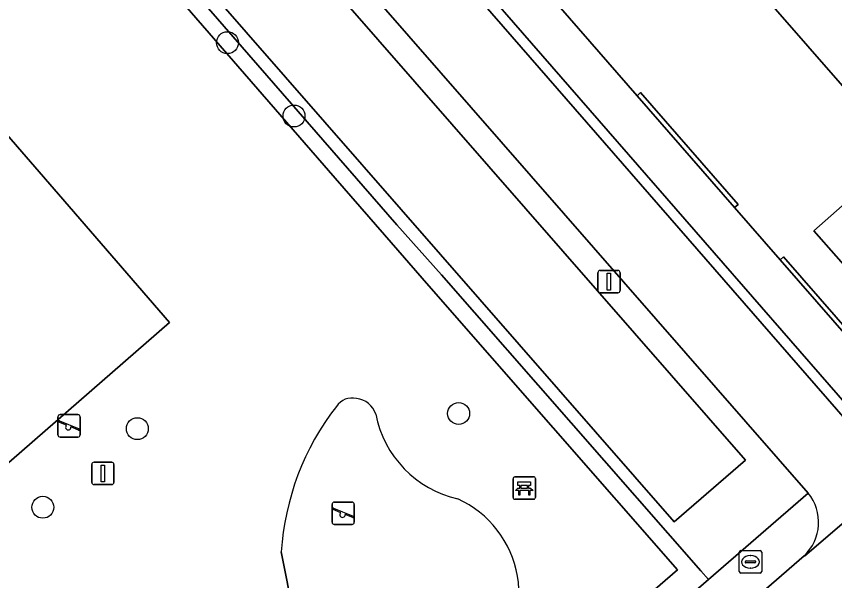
# Model space of a CAD drawing. Extents: x 155887 to 156869, y 383880 to 384678.
# Drawn here: x 156653.61 to 156690.14, y 384289.59 to 384314.79 of the extents above; entities that cross this region are included whole.
import ezdxf

# ---------------------------------------------------------------- set-up
doc = ezdxf.new("R2010")
doc.units = 0
for name, color, linetype in [('IMGEO_Bank', 7, 'Continuous'), ('IMGEO_Boom', 7, 'Continuous'), ('IMGEO_Erf', 7, 'Continuous'), ('IMGEO_Groenvoorziening', 7, 'Continuous'), ('IMGEO_Haag', 7, 'Continuous'), ('IMGEO_Lichtmast', 7, 'Continuous'), ('IMGEO_Muur', 7, 'Continuous'), ('IMGEO_Pand', 7, 'Continuous'), ('IMGEO_Rijbaan_lokaal_gesloten', 7, 'Continuous'), ('IMGEO_Rioolput', 7, 'Continuous'), ('IMGEO_Speelvoorziening', 7, 'Continuous'), ('IMGEO_Terreindeel_gesloten', 7, 'Continuous'), ('IMGEO_Terreindeel_zand', 7, 'Continuous'), ('IMGEO_Verkeersbordpaal', 7, 'Continuous'), ('IMGEO_Voetpad_open', 7, 'Continuous')]:
    doc.layers.add(name, color=color, linetype=linetype)

msp = doc.modelspace()

# ---------------------------------------------------------------- linework, layer by layer
at = {"layer": 'IMGEO_Bank'}
for p, q in [((156675.783, 384293.3), (156675.783, 384294.141)), ((156675.783, 384294.141), (156675.783, 384293.3)), ((156675.858, 384294.225), (156676.699, 384294.225)), ((156676.699, 384294.225), (156675.858, 384294.225)), ((156676.783, 384294.15), (156676.783, 384293.309)), ((156676.783, 384293.309), (156676.783, 384294.15)), ((156676.092, 384293.731), (156676.092, 384293.837)), ((156676.136, 384293.837), (156676.136, 384293.731)), ((156676.424, 384293.843), (156676.142, 384293.843)), ((156676.142, 384293.725), (156676.424, 384293.725)), ((156676.43, 384293.731), (156676.43, 384293.837)), ((156676.474, 384293.837), (156676.474, 384293.731)), ((156676.48, 384293.623), (156676.087, 384293.623)), ((156676.708, 384293.225), (156675.867, 384293.225)), ((156675.867, 384293.225), (156676.708, 384293.225))]:
    msp.add_line(p, q, dxfattribs=at)
for points in [[(156676.03, 384293.623), (156675.888, 384293.623), (156676, 384293.725), (156676.086, 384293.725)], [(156676.086, 384293.843), (156676, 384293.843), (156676, 384294.004), (156676.563, 384294.004), (156676.563, 384293.843), (156676.48, 384293.843)], [(156676.48, 384293.725), (156676.563, 384293.725), (156676.675, 384293.623), (156676.536, 384293.623)], [(156676.08, 384293.616), (156676.08, 384293.409), (156676.037, 384293.409), (156676.037, 384293.616)], [(156676.53, 384293.616), (156676.53, 384293.409), (156676.486, 384293.409), (156676.486, 384293.616)]]:
    msp.add_lwpolyline(points, dxfattribs=at)
for centre, radius, start, end in [((156675.861, 384294.147), 0.0779, 92.4484, 184.2845), ((156675.861, 384294.147), 0.0779, 92.4484, 184.2845), ((156676.705, 384294.147), 0.0779, 2.4484, 94.2845), ((156676.705, 384294.147), 0.0779, 2.4484, 94.2845), ((156676.085, 384293.836), 0.00671, 2.8957, 87.1043), ((156676.085, 384293.732), 0.00671, 272.8957, 357.1043), ((156676.142, 384293.836), 0.00671, 92.8957, 177.1043), ((156676.142, 384293.732), 0.00671, 182.8957, 267.1043), ((156676.424, 384293.836), 0.00671, 2.8957, 87.1043), ((156676.424, 384293.732), 0.00671, 272.8957, 357.1043), ((156676.481, 384293.836), 0.00671, 92.8957, 177.1043), ((156676.481, 384293.732), 0.00671, 182.8957, 267.1043), ((156676.03, 384293.616), 0.00671, 2.8957, 87.1043), ((156676.087, 384293.616), 0.00671, 92.8957, 177.1043), ((156676.479, 384293.616), 0.00671, 2.8957, 87.1043), ((156676.536, 384293.616), 0.00671, 92.8957, 177.1043), ((156675.861, 384293.303), 0.0779, 182.4484, 274.2845), ((156675.861, 384293.303), 0.0779, 182.4484, 274.2845), ((156676.705, 384293.303), 0.0779, 272.4484, 4.2845), ((156676.705, 384293.303), 0.0779, 272.4484, 4.2845)]:
    msp.add_arc(centre, radius, start, end, dxfattribs=at)
at = {"layer": 'IMGEO_Boom'}
for centre in [(156663.033, 384313.617), (156666.004, 384310.339), (156673.354, 384297.055), (156659.008, 384296.377), (156654.791, 384292.867)]:
    msp.add_circle(centre, 0.489, dxfattribs=at)
at = {"layer": 'IMGEO_Erf'}
for points in [[(156662.899, 384332.407), (156681.332, 384311.246), (156681.477, 384311.383), (156685.831, 384306.392), (156685.67, 384306.256), (156687.705, 384303.913), (156687.862, 384304.049), (156691.848, 384299.48)], [(156691.016, 384311.093), (156686.875, 384315.847)], [(156693.203, 384300.685), (156689.211, 384305.218), (156693.131, 384308.665)]]:
    msp.add_lwpolyline(points, dxfattribs=at)
at = {"layer": 'IMGEO_Groenvoorziening'}
for points in [[(156656.091, 384331.142), (156651.628, 384327.258), (156651.967, 384326.881), (156670.597, 384305.482), (156672.593, 384303.245), (156684.165, 384290.027), (156684.514, 384289.644), (156688.963, 384293.503)], [(156651.967, 384326.881), (156651.628, 384327.258), (156649.422, 384325.338), (156649.784, 384324.922), (156650.206, 384324.374), (156651.931, 384325.873), (156667.849, 384307.558), (156670.041, 384305.035), (156672.024, 384302.756), (156683.131, 384290.072), (156668.738, 384277.618), (156669.214, 384277.079), (156669.563, 384276.677), (156684.514, 384289.644), (156684.165, 384290.027), (156672.593, 384303.245), (156670.597, 384305.482)], [(156682.981, 384292.22), (156686.158, 384294.976), (156658.29, 384326.886), (156655.199, 384324.031)], [(156658.29, 384326.886), (156686.158, 384294.976), (156682.981, 384292.22), (156655.199, 384324.031)], [(156650.83, 384292.753), (156647.23, 384296.905), (156644.734, 384299.783), (156639.017, 384306.374), (156648.672, 384314.702), (156652.983, 384309.731), (156655.486, 384306.845), (156660.447, 384301.123)]]:
    msp.add_lwpolyline(points, close=True, dxfattribs=at)
for points in [[(156647.84, 384282.031), (156659.025, 384269.149), (156666.745, 384275.762), (156667.151, 384275.248), (156667.479, 384274.87), (156669.563, 384276.677), (156669.214, 384277.079), (156668.738, 384277.618), (156683.131, 384290.072), (156672.024, 384302.756), (156670.041, 384305.035), (156667.849, 384307.558), (156651.931, 384325.873)], [(156666.558, 384285.188), (156665.436, 384290.877)]]:
    msp.add_lwpolyline(points, dxfattribs=at)
for centre, radius, start, end in [((156668.608, 384296.891), 0.856, 77.3738, 145.7199), ((156668.678, 384296.706), 1.027, 18.151, 83.4304), ((156677.265, 384290.104), 11.854, 142.1782, 176.2619), ((156674.391, 384297.947), 4.827, 191.0015, 257.1685), ((156671.387, 384289), 4.661, 314.0554, 65.5124)]:
    msp.add_arc(centre, radius, start, end, dxfattribs=at)
at = {"layer": 'IMGEO_Haag'}
msp.add_lwpolyline([(156651.967, 384326.881), (156651.628, 384327.258), (156649.422, 384325.338), (156649.784, 384324.922), (156650.206, 384324.374), (156651.931, 384325.873), (156667.849, 384307.558), (156670.041, 384305.035), (156672.024, 384302.756), (156683.131, 384290.072), (156668.738, 384277.618), (156669.214, 384277.079), (156669.563, 384276.677), (156684.514, 384289.644), (156684.165, 384290.027), (156672.593, 384303.245), (156670.597, 384305.482)], close=True, dxfattribs=at)
at = {"layer": 'IMGEO_Lichtmast'}
for p, q in [((156679.571, 384302.543), (156679.571, 384303.343)), ((156679.571, 384303.343), (156679.571, 384302.543)), ((156679.671, 384303.443), (156680.461, 384303.443)), ((156680.461, 384303.443), (156679.671, 384303.443)), ((156680.561, 384303.343), (156680.561, 384302.543)), ((156680.561, 384302.543), (156680.561, 384303.343)), ((156680.461, 384302.443), (156679.671, 384302.443)), ((156679.671, 384302.443), (156680.461, 384302.443))]:
    msp.add_line(p, q, dxfattribs=at)
msp.add_lwpolyline([(156679.991, 384303.318), (156680.141, 384303.318), (156680.141, 384302.568), (156679.991, 384302.568), (156679.991, 384303.318)], dxfattribs=at)
for centre, start, end in [((156679.671, 384303.343), 90, 180), ((156679.671, 384303.343), 90, 180), ((156680.461, 384303.343), 0, 90), ((156680.461, 384303.343), 360, 90), ((156679.671, 384302.543), 180, 270), ((156679.671, 384302.543), 180, 270), ((156680.461, 384302.543), 270, 0), ((156680.461, 384302.543), 270, 0)]:
    msp.add_arc(centre, 0.1, start, end, dxfattribs=at)
at = {"layer": 'IMGEO_Muur'}
for points in [[(156681.477, 384311.383), (156681.332, 384311.246), (156685.67, 384306.256), (156685.831, 384306.392)], [(156691.693, 384299.344), (156691.848, 384299.48), (156687.862, 384304.049), (156687.705, 384303.913)]]:
    msp.add_lwpolyline(points, close=True, dxfattribs=at)
at = {"layer": 'IMGEO_Pand'}
for points in [[(156696.916, 384316.228), (156693.765, 384319.849), (156700.517, 384325.724), (156697.163, 384329.577), (156687.732, 384321.353), (156687.856, 384321.21), (156684.624, 384318.431), (156684.721, 384318.32), (156686.875, 384315.847), (156691.016, 384311.093)], [(156696.916, 384316.228), (156691.016, 384311.093), (156693.131, 384308.665), (156689.211, 384305.218), (156693.203, 384300.685), (156697.695, 384304.581), (156700.384, 384306.913), (156696.628, 384311.229), (156699.268, 384313.525)]]:
    msp.add_lwpolyline(points, close=True, dxfattribs=at)
at = {"layer": 'IMGEO_Rijbaan_lokaal_gesloten'}
for points in [[(156691.431, 384295.865), (156658.744, 384333.399)], [(156656.091, 384331.142), (156688.963, 384293.503)], [(156688.781, 384290.696), (156688.813, 384290.7), (156694.427, 384295.502), (156694.426, 384295.545)], [(156694.427, 384295.502), (156688.813, 384290.7), (156688.781, 384290.696), (156657.372, 384263.445), (156657.364, 384263.432), (156651.812, 384258.6), (156651.804, 384258.6), (156641.953, 384250)]]:
    msp.add_lwpolyline(points, dxfattribs=at)
msp.add_arc((156687.356, 384292.198), 2.07, 313.4928, 39.0877, dxfattribs=at)
at = {"layer": 'IMGEO_Rioolput'}
for p, q in [((156685.884, 384290.003), (156685.884, 384290.855)), ((156685.959, 384290.929), (156686.811, 384290.929)), ((156686.885, 384290.855), (156686.885, 384290.003)), ((156686.143, 384290.423), (156686.143, 384290.435)), ((156686.186, 384290.472), (156686.584, 384290.472)), ((156686.372, 384290.709), (156686.397, 384290.709)), ((156686.627, 384290.435), (156686.627, 384290.423)), ((156686.581, 384290.386), (156686.183, 384290.386)), ((156686.395, 384290.149), (156686.37, 384290.149)), ((156686.811, 384289.929), (156685.959, 384289.929))]:
    msp.add_line(p, q, dxfattribs=at)
for points in [[(156685.884, 384290.003), (156685.884, 384290.855)], [(156685.959, 384290.929), (156686.811, 384290.929)], [(156686.885, 384290.855), (156686.885, 384290.003)], [(156686.811, 384289.929), (156685.959, 384289.929)]]:
    msp.add_lwpolyline(points, dxfattribs=at)
for centre, radius, start, end in [((156685.961, 384290.853), 0.0765, 91.552, 178.448), ((156685.961, 384290.853), 0.0765, 91.552, 178.448), ((156686.809, 384290.853), 0.0765, 1.552, 88.448), ((156686.809, 384290.853), 0.0765, 1.552, 88.448), ((156686.183, 384290.432), 0.0403, 85.8775, 175.7526), ((156686.18, 384290.422), 0.0366, 178.938, 274.7102), ((156686.584, 384290.429), 0.043, 264.8664, 352.4533), ((156686.588, 384290.434), 0.0386, 1.7309, 96.639), ((156685.961, 384290.005), 0.0765, 181.552, 268.448), ((156685.961, 384290.005), 0.0765, 181.552, 268.448), ((156686.809, 384290.005), 0.0765, 271.552, 358.448), ((156686.809, 384290.005), 0.0765, 271.552, 358.448)]:
    msp.add_arc(centre, radius, start, end, dxfattribs=at)
for centre, major_axis, ratio, start_param, end_param in [((156686.371, 384290.429), (-0.387, 0.002), 0.722429, 4.712389, 7.853982), ((156686.396, 384290.429), (-0.39, 0.002), 0.717154, 1.570796, 4.712389)]:
    msp.add_ellipse(centre, major_axis=major_axis, ratio=ratio, start_param=start_param, end_param=end_param, dxfattribs=at)
at = {"layer": 'IMGEO_Speelvoorziening'}
for p, q in [((156655.566, 384297.003), (156656.356, 384297.003)), ((156656.356, 384297.003), (156655.566, 384297.003)), ((156655.466, 384296.103), (156655.466, 384296.903)), ((156655.466, 384296.903), (156655.466, 384296.103)), ((156655.849, 384296.531), (156655.51, 384296.668)), ((156655.535, 384296.728), (156656.411, 384296.375)), ((156656.456, 384296.903), (156656.456, 384296.103)), ((156656.456, 384296.103), (156656.456, 384296.903)), ((156656.387, 384296.315), (156656.047, 384296.452)), ((156656.356, 384296.003), (156655.566, 384296.003)), ((156655.566, 384296.003), (156656.356, 384296.003)), ((156667.705, 384292.197), (156667.705, 384292.997)), ((156667.705, 384292.997), (156667.705, 384292.197)), ((156667.805, 384293.097), (156668.595, 384293.097)), ((156668.595, 384293.097), (156667.805, 384293.097)), ((156668.695, 384292.997), (156668.695, 384292.197)), ((156668.695, 384292.197), (156668.695, 384292.997)), ((156668.088, 384292.625), (156667.749, 384292.762)), ((156667.774, 384292.822), (156668.65, 384292.469)), ((156668.626, 384292.409), (156668.286, 384292.546)), ((156668.595, 384292.097), (156667.805, 384292.097)), ((156667.805, 384292.097), (156668.595, 384292.097))]:
    msp.add_line(p, q, dxfattribs=at)
for centre, radius, start, end in [((156655.566, 384296.903), 0.1, 90, 180), ((156655.566, 384296.903), 0.1, 90, 180), ((156656.356, 384296.903), 0.1, 0, 90), ((156656.356, 384296.903), 0.1, 360, 90), ((156655.523, 384296.698), 0.0327, 68.078, 248.078), ((156655.928, 384296.441), 0.12, 130.9928, 5.1632), ((156656.399, 384296.345), 0.0327, 248.078, 68.078), ((156655.566, 384296.103), 0.1, 180, 270), ((156655.566, 384296.103), 0.1, 180, 270), ((156656.356, 384296.103), 0.1, 270, 0), ((156656.356, 384296.103), 0.1, 270, 0), ((156667.805, 384292.997), 0.1, 90, 180), ((156667.805, 384292.997), 0.1, 90, 180), ((156668.595, 384292.997), 0.1, 0, 90), ((156668.595, 384292.997), 0.1, 360, 90), ((156667.762, 384292.792), 0.0327, 68.078, 248.078), ((156668.167, 384292.535), 0.12, 130.9928, 5.1632), ((156668.638, 384292.439), 0.0327, 248.078, 68.078), ((156667.805, 384292.197), 0.1, 180, 270), ((156667.805, 384292.197), 0.1, 180, 270), ((156668.595, 384292.197), 0.1, 270, 0), ((156668.595, 384292.197), 0.1, 270, 0)]:
    msp.add_arc(centre, radius, start, end, dxfattribs=at)
at = {"layer": 'IMGEO_Terreindeel_gesloten'}
msp.add_lwpolyline([(156644.734, 384299.783), (156647.23, 384296.905), (156650.83, 384292.753), (156660.447, 384301.123), (156655.486, 384306.845), (156652.983, 384309.731), (156648.672, 384314.702), (156639.017, 384306.374)], close=True, dxfattribs=at)
at = {"layer": 'IMGEO_Terreindeel_zand'}
msp.add_lwpolyline([(156665.436, 384290.877), (156666.558, 384285.188)], dxfattribs=at)
for centre, radius, start, end in [((156668.608, 384296.891), 0.856, 77.3738, 145.7199), ((156668.678, 384296.706), 1.027, 18.151, 83.4304), ((156677.265, 384290.104), 11.854, 142.1782, 176.2619), ((156674.391, 384297.947), 4.827, 191.0015, 257.1685), ((156671.387, 384289), 4.661, 314.0554, 65.5124)]:
    msp.add_arc(centre, radius, start, end, dxfattribs=at)
at = {"layer": 'IMGEO_Verkeersbordpaal'}
for p, q in [((156657.075, 384294.878), (156657.865, 384294.878)), ((156657.865, 384294.878), (156657.075, 384294.878)), ((156656.975, 384293.978), (156656.975, 384294.778)), ((156656.975, 384294.778), (156656.975, 384293.978)), ((156657.965, 384294.778), (156657.965, 384293.978)), ((156657.965, 384293.978), (156657.965, 384294.778)), ((156657.865, 384293.878), (156657.075, 384293.878)), ((156657.075, 384293.878), (156657.865, 384293.878))]:
    msp.add_line(p, q, dxfattribs=at)
msp.add_lwpolyline([(156657.395, 384294.753), (156657.545, 384294.753), (156657.545, 384294.003), (156657.395, 384294.003), (156657.395, 384294.753)], dxfattribs=at)
for centre, start, end in [((156657.075, 384294.778), 90, 180), ((156657.075, 384294.778), 90, 180), ((156657.865, 384294.778), 0, 90), ((156657.865, 384294.778), 360, 90), ((156657.075, 384293.978), 180, 270), ((156657.075, 384293.978), 180, 270), ((156657.865, 384293.978), 270, 0), ((156657.865, 384293.978), 270, 0)]:
    msp.add_arc(centre, 0.1, start, end, dxfattribs=at)
at = {"layer": 'IMGEO_Voetpad_open'}
for points in [[(156662.899, 384332.407), (156660.621, 384335.039), (156659.084, 384333.714), (156691.606, 384296.365), (156691.796, 384296.165), (156693.423, 384297.378), (156691.693, 384299.344), (156687.705, 384303.913), (156685.67, 384306.256), (156681.332, 384311.246)], [(156659.084, 384333.714), (156658.744, 384333.399), (156691.431, 384295.865), (156691.796, 384296.165), (156691.606, 384296.365)]]:
    msp.add_lwpolyline(points, close=True, dxfattribs=at)
for points in [[(156688.963, 384293.503), (156684.514, 384289.644), (156669.563, 384276.677), (156667.479, 384274.87), (156659.267, 384267.747), (156654.534, 384263.642)], [(156657.372, 384263.445), (156688.781, 384290.696)]]:
    msp.add_lwpolyline(points, dxfattribs=at)
msp.add_arc((156687.356, 384292.198), 2.07, 313.4928, 39.0877, dxfattribs=at)

doc.saveas('drawing.dxf')
